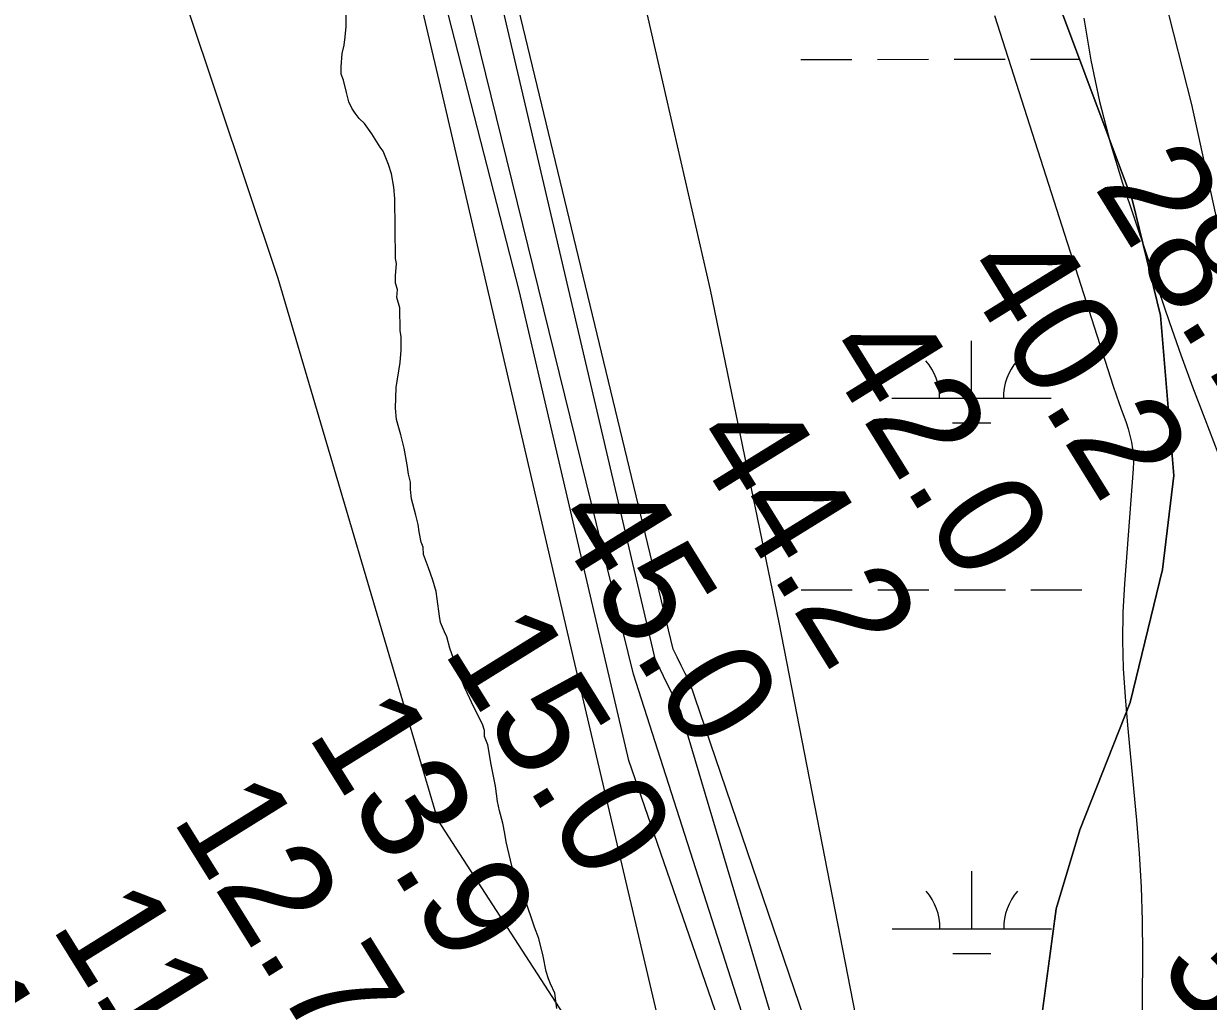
# Model space of a CAD drawing. Extents: x 3279314 to 3317160, y 734079 to 759431.
# Drawn here: x 3287854 to 3288596, y 756091 to 756704 of the extents above; entities that cross this region are included whole.
import ezdxf

# ---------------------------------------------------------------- set-up
doc = ezdxf.new("R2010")
doc.units = 0
for name, color, linetype in [('V-RIVR-RANG', 7, 'Continuous'), ('V-SITE-VEGE', 7, 'Continuous'), ('V-TOPO-DPTH', 7, 'Continuous'), ('V-TOPO-MAJR', 7, 'Continuous'), ('V-TOPO-MINR', 7, 'Continuous'), ('V-TOPO-SHOR', 7, 'Continuous'), ('V-WETL-SWMP', 7, 'Continuous')]:
    doc.layers.add(name, color=color, linetype=linetype)

msp = doc.modelspace()

# ---------------------------------------------------------------- linework, layer by layer
at = {"layer": 'V-SITE-VEGE'}
for p, q in [((3288056, 756702.04), (3288055.81, 756727.93)), ((3288504.31, 756711.8), (3288548.83, 756592.74)), ((3288055.4, 756695.56), (3288056, 756702.04)), ((3288054.79, 756690.38), (3288055.4, 756695.56)), ((3288052.96, 756676.77), (3288053.54, 756685.19)), ((3288053.54, 756685.19), (3288054.79, 756690.38)), ((3288052.99, 756672.24), (3288052.96, 756676.77)), ((3288054.31, 756668.36), (3288052.99, 756672.24)), ((3288056.31, 756660.61), (3288054.31, 756668.36)), ((3288057.65, 756654.8), (3288056.31, 756660.61)), ((3288059.62, 756650.93), (3288057.65, 756654.8)), ((3288061.59, 756647.71), (3288059.62, 756650.93)), ((3288064.2, 756644.49), (3288061.59, 756647.71)), ((3288067.46, 756641.28), (3288064.2, 756644.49)), ((3288072.04, 756634.84), (3288067.46, 756641.28)), ((3288077.28, 756626.46), (3288072.04, 756634.84)), ((3288079.24, 756623.89), (3288077.28, 756626.46)), ((3288082.54, 756615.5), (3288079.24, 756623.89)), ((3288084.52, 756609.69), (3288082.54, 756615.5)), ((3288085.88, 756601.28), (3288084.52, 756609.69)), ((3288086.58, 756594.17), (3288085.88, 756601.28)), ((3288086.87, 756556.63), (3288086.58, 756594.17)), ((3288548.83, 756592.74), (3288566.45, 756520.85)), ((3288087.54, 756553.4), (3288086.87, 756556.63)), ((3288086.95, 756545.62), (3288087.54, 756553.4)), ((3288086.98, 756541.09), (3288086.95, 756545.62)), ((3288088.31, 756537.22), (3288086.98, 756541.09)), ((3288087.69, 756532.04), (3288088.31, 756537.22)), ((3288089.69, 756525.58), (3288087.69, 756532.04)), ((3288089.79, 756511.34), (3288089.69, 756525.58)), ((3288566.45, 756520.85), (3288574.81, 756420.45)), ((3288090.47, 756507.46), (3288089.79, 756511.34)), ((3288090.53, 756499.05), (3288090.47, 756507.46)), ((3288089.94, 756491.28), (3288090.53, 756499.05)), ((3288087.47, 756475.73), (3288089.94, 756491.28)), ((3288086.92, 756462.78), (3288087.47, 756475.73)), ((3288087.62, 756455.66), (3288086.92, 756462.78)), ((3288088.95, 756450.49), (3288087.62, 756455.66)), ((3288090.28, 756445.97), (3288088.95, 756450.49)), ((3288092.29, 756437.57), (3288090.28, 756445.97)), ((3288094.31, 756427.23), (3288092.29, 756437.57)), ((3288095, 756421.41), (3288094.31, 756427.23)), ((3288096.33, 756416.24), (3288095, 756421.41)), ((3288574.81, 756420.45), (3288567.69, 756361.64)), ((3288096.36, 756411.71), (3288096.33, 756416.24)), ((3288097.06, 756405.89), (3288096.36, 756411.71)), ((3288099.72, 756395.55), (3288097.06, 756405.89)), ((3288101.06, 756389.74), (3288099.72, 756395.55)), ((3288101.74, 756385.21), (3288101.06, 756389.74)), ((3288103.08, 756378.75), (3288101.74, 756385.21)), ((3288104.4, 756375.52), (3288103.08, 756378.75)), ((3288104.44, 756370.99), (3288104.4, 756375.52)), ((3288107.73, 756362.61), (3288104.44, 756370.99)), ((3288110.38, 756354.85), (3288107.73, 756362.61)), ((3288567.69, 756361.64), (3288547.49, 756278.08)), ((3288112.38, 756347.75), (3288110.38, 756354.85)), ((3288113.06, 756343.22), (3288112.38, 756347.75)), ((3288114.44, 756332.23), (3288113.06, 756343.22)), ((3288115.11, 756328.35), (3288114.44, 756332.23)), ((3288117.75, 756322.55), (3288115.11, 756328.35)), ((3288119.06, 756319.32), (3288117.75, 756322.55)), ((3288121.06, 756312.22), (3288119.06, 756319.32)), ((3288125.69, 756299.3), (3288121.06, 756312.22)), ((3288130.3, 756287.69), (3288125.69, 756299.3)), ((3288133.59, 756280.59), (3288130.3, 756287.69)), ((3288135.57, 756276.08), (3288133.59, 756280.59)), ((3288141.48, 756264.47), (3288135.57, 756276.08)), ((3288547.49, 756278.08), (3288515.89, 756198.22)), ((3288142.81, 756260.6), (3288141.48, 756264.47)), ((3288142.83, 756256.71), (3288142.81, 756260.6)), ((3288144.81, 756251.55), (3288142.83, 756256.71)), ((3288146.85, 756239.27), (3288144.81, 756251.55)), ((3288149.54, 756225.69), (3288146.85, 756239.27)), ((3288150.91, 756215.99), (3288149.54, 756225.69)), ((3288152.24, 756210.18), (3288150.91, 756215.99)), ((3288154.24, 756202.43), (3288152.24, 756210.18)), ((3288155.59, 756195.96), (3288154.24, 756202.43)), ((3288156.27, 756190.79), (3288155.59, 756195.96)), ((3288515.89, 756198.22), (3288501.11, 756148.83)), ((3288160.95, 756171.41), (3288156.27, 756190.79)), ((3288165.56, 756160.44), (3288160.95, 756171.41)), ((3288168.19, 756154.63), (3288165.56, 756160.44)), ((3288174.15, 756137.2), (3288168.19, 756154.63)), ((3288501.11, 756148.83), (3288490.35, 756069.14)), ((3288176.79, 756130.1), (3288174.15, 756137.2)), ((3288179.46, 756119.12), (3288176.79, 756130.1)), ((3288181.48, 756109.42), (3288179.46, 756119.12)), ((3288182.81, 756104.9), (3288181.48, 756109.42)), ((3288184.12, 756101.67), (3288182.81, 756104.9)), ((3288186.76, 756095.87), (3288184.12, 756101.67)), ((3288188.12, 756086.17), (3288186.76, 756095.87))]:
    msp.add_line(p, q, dxfattribs=at)
at = {"layer": 'V-TOPO-DPTH'}
msp.add_lwpolyline([(3288353.31, 755833.79), (3288113.44, 756204.61), (3288013.39, 756544.11), (3287956.24, 756715.29), (3287930.51, 756806.58), (3287933.35, 756832.26), (3287967.59, 756846.55), (3287990.41, 756855.12), (3288018.94, 756869.4), (3288027.49, 756889.38), (3288021.75, 756937.88), (3287864.55, 757643.62), (3287417.22, 757643.39)], dxfattribs=at)
at = {"layer": 'V-TOPO-MAJR'}
for p, q in [((3288569.04, 756719.86), (3288585.81, 756653.27)), ((3288585.81, 756653.27), (3288615.16, 756518.68))]:
    msp.add_line(p, q, dxfattribs=at)
msp.add_lwpolyline([(3288344.69, 755956.48), (3288236.09, 756295.98), (3288087.4, 756900.82), (3288053.06, 757094.84), (3288061.59, 757163.32), (3288078.68, 757208.99), (3288107.21, 757228.97), (3288132.88, 757243.25), (3288161.42, 757240.42), (3288198.52, 757231.87), (3288241.33, 757211.92), (3288301.26, 757189.13), (3288392.59, 757140.66), (3288438.27, 757089.33), (3288455.42, 757040.83), (3288478.27, 756983.77), (3288522.49, 756857.62)], dxfattribs=at)
at = {"layer": 'V-TOPO-MINR'}
for points in [[(3288353.31, 755833.79), (3288113.44, 756204.61), (3288013.39, 756544.11), (3287956.24, 756715.29), (3287930.51, 756806.58), (3287933.35, 756832.26), (3287967.59, 756846.55), (3287990.41, 756855.12), (3288018.94, 756869.4), (3288027.49, 756889.38), (3288021.75, 756937.88), (3287864.55, 757643.62)], [(3289451.03, 754529.25), (3289008.73, 754718.44), (3288823.21, 754813.94), (3288594.88, 754943.65), (3288534.93, 754990.7), (3288480.68, 755054.88), (3288370.76, 755191.78), (3288350.74, 755268.81), (3288387.79, 755360.14), (3288424.85, 755440.06), (3288444.8, 755482.87), (3288456.18, 755539.94), (3288459.02, 755579.89), (3288464.69, 755642.67), (3288450.4, 755685.46), (3288441.83, 755702.58), (3288430.4, 755736.81), (3288413.26, 755788.16), (3288333.3, 755902.26), (3288261.9, 756036.33), (3288196.13, 756315.93), (3288116.06, 756661.15), (3287884.75, 757643.63)], [(3289465.04, 754551.51), (3289013.01, 754727.01), (3288607.71, 754952.22), (3288559.19, 754986.43), (3288502.08, 755072.01), (3288502.02, 755180.44), (3288559.04, 755280.33), (3288604.64, 755374.52), (3288610.3, 755471.54), (3288584.58, 755557.13), (3288538.87, 755665.53), (3288473.2, 755748.25), (3288413.23, 755828.11), (3288353.28, 755893.71), (3288233.26, 756241.76), (3288164.63, 756535.63), (3288096.01, 756803.81), (3287906.19, 757643.64)], [(3288402.65, 755905.19), (3288271.21, 756291.27), (3288268.55, 756296.32), (3288265.95, 756301.4), (3288263.41, 756306.5), (3288260.91, 756311.64), (3288115, 756917.38)], [(3288362.06, 755948.17), (3288265.79, 756272.58), (3288260.33, 756283.54), (3288254.98, 756294.55), (3288249.76, 756305.62), (3288109.3, 756905.47)], [(3288462.34, 756708.97), (3288535.11, 756481.81), (3288536.88, 756476.43), (3288538.69, 756471.07), (3288540.58, 756465.73), (3288542.52, 756460.41), (3288543.5, 756457.78), (3288544.9, 756453.77), (3288546.17, 756449.71), (3288547.27, 756445.61), (3288548.25, 756441.47), (3288548.95, 756437.3), (3288549.41, 756433.1), (3288549.51, 756428.88), (3288549.37, 756424.65), (3288543.83, 756352.53), (3288542.91, 756334.8), (3288542.58, 756317.08), (3288543.14, 756299.36), (3288544.28, 756281.64), (3288545.88, 756263.93), (3288547.51, 756246.22), (3288549.17, 756228.51), (3288550.85, 756210.81), (3288551.47, 756204.34), (3288553.16, 756183.38), (3288554.41, 756162.41), (3288555.01, 756141.41), (3288555.17, 756120.39), (3288554.71, 756060.29)], [(3288518.5, 756707.3), (3288522.85, 756681.02), (3288528.18, 756654.97), (3288534.95, 756629.26), (3288542.7, 756603.77), (3288565.16, 756536.68), (3288572.1, 756516.41), (3288579.23, 756496.2), (3288586.62, 756476.1), (3288594.2, 756456.06), (3288605.2, 756427.56)]]:
    msp.add_lwpolyline(points, dxfattribs=at)
at = {"layer": 'V-TOPO-SHOR'}
for points in [[(3288548.83, 756592.74), (3288504.31, 756711.8), (3288475.25, 756793.08), (3288448.06, 756876.27), (3288428.51, 756953.83), (3288404.83, 757073.06), (3288398.59, 757145.04), (3288411.21, 757228.54), (3288439.25, 757278.04), (3288460.03, 757287.68), (3288496.17, 757270.9), (3288517.18, 757250.21), (3288555.33, 757220.18), (3288572.46, 757210.84), (3288581.93, 757210.91), (3288585.69, 757214.73), (3288591.23, 757233.73), (3288591.06, 757256.48), (3288588.98, 757279.2), (3288571.47, 757337.83), (3288552.1, 757390.75), (3288524.76, 757494.79), (3288507.05, 757578.05), (3288495.68, 757643.94)], [(3288490.35, 756069.14), (3288501.11, 756148.83), (3288515.89, 756198.22), (3288547.49, 756278.08), (3288567.69, 756361.64), (3288574.81, 756420.45), (3288566.45, 756520.85), (3288548.83, 756592.74)]]:
    msp.add_lwpolyline(points, dxfattribs=at)
at = {"layer": 'V-WETL-SWMP'}
for p, q in [((3288254.6, 756667.42), (3288238.1, 756739.04)), ((3288254.6, 756667.42), (3288238.1, 756739.04)), ((3288504.31, 756711.81), (3288548.83, 756592.74)), ((3288504.31, 756711.81), (3288548.83, 756592.74)), ((3288341.07, 756681.47), (3288373.07, 756681.49)), ((3288389.07, 756681.5), (3288421.07, 756681.51)), ((3288437.07, 756681.52), (3288469.07, 756681.54)), ((3288485.07, 756681.55), (3288515.62, 756681.56)), ((3288284.31, 756536.92), (3288254.6, 756667.42)), ((3288284.31, 756536.92), (3288254.6, 756667.42)), ((3288548.83, 756592.74), (3288566.45, 756520.85)), ((3288548.83, 756592.74), (3288566.45, 756520.85)), ((3288327.38, 756328.4), (3288284.31, 756536.92)), ((3288327.38, 756328.4), (3288284.31, 756536.92)), ((3288566.45, 756520.85), (3288574.81, 756420.46)), ((3288566.45, 756520.85), (3288574.81, 756420.46)), ((3288448.02, 756468.92), (3288448, 756504.92)), ((3288398.02, 756468.9), (3288498.02, 756468.95)), ((3288436.03, 756453.49), (3288460.03, 756453.5)), ((3288574.81, 756420.46), (3288567.69, 756361.64)), ((3288574.81, 756420.46), (3288567.69, 756361.64)), ((3288567.69, 756361.64), (3288547.49, 756278.09)), ((3288567.69, 756361.64), (3288547.49, 756278.09)), ((3288341.24, 756348.8), (3288373.24, 756348.81)), ((3288389.24, 756348.82), (3288421.24, 756348.84)), ((3288437.24, 756348.85), (3288469.24, 756348.86)), ((3288485.24, 756348.87), (3288517.24, 756348.89)), ((3288415.39, 755877.89), (3288327.38, 756328.4)), ((3288415.39, 755877.89), (3288327.38, 756328.4)), ((3288547.49, 756278.09), (3288515.89, 756198.23)), ((3288547.49, 756278.09), (3288515.89, 756198.23)), ((3288515.89, 756198.23), (3288501.11, 756148.84)), ((3288515.89, 756198.23), (3288501.11, 756148.84)), ((3288448.19, 756136.25), (3288448.17, 756172.25)), ((3288501.11, 756148.84), (3288490.36, 756069.14)), ((3288501.11, 756148.84), (3288490.36, 756069.14)), ((3288398.19, 756136.22), (3288498.19, 756136.27)), ((3288436.2, 756120.81), (3288460.2, 756120.82))]:
    msp.add_line(p, q, dxfattribs=at)
for centre, start, end in [((3288392.78, 756469.37), 359.25735, 40.80101), ((3288503.27, 756469.43), 139.25734, 180.801), ((3288392.95, 756136.7), 359.25735, 40.80101), ((3288503.44, 756136.75), 139.25734, 180.801)]:
    msp.add_arc(centre, 35.25, start, end, dxfattribs=at)

# ---------------------------------------------------------------- texts
at = {"layer": 'V-RIVR-RANG'}
for s, rotation, p in [('28.7', 301.74833, (3288524.21, 756601.99)), ('40.2', 301.74833, (3288439.31, 756549.16)), ('42.0', 301.74833, (3288352.87, 756498.8)), ('44.2', 301.74833, (3288269.49, 756443.51)), ('45.0', 301.74833, (3288183.06, 756393.15)), ('15.0', 301.88892, (3288116.19, 756310.75)), ('13.9', 301.88892, (3288031.01, 756258.37)), ('12.7', 301.88892, (3287946.24, 756205.32)), ('11.4', 301.88892, (3287870.39, 756137.94)), ('34.8', 313.53833, (3288563.32, 756109.98)), ('10.1', 301.88892, (3287784.93, 756086))]:
    msp.add_text(s, height=67, rotation=rotation, dxfattribs=at).set_placement(p)

doc.saveas('drawing.dxf')
